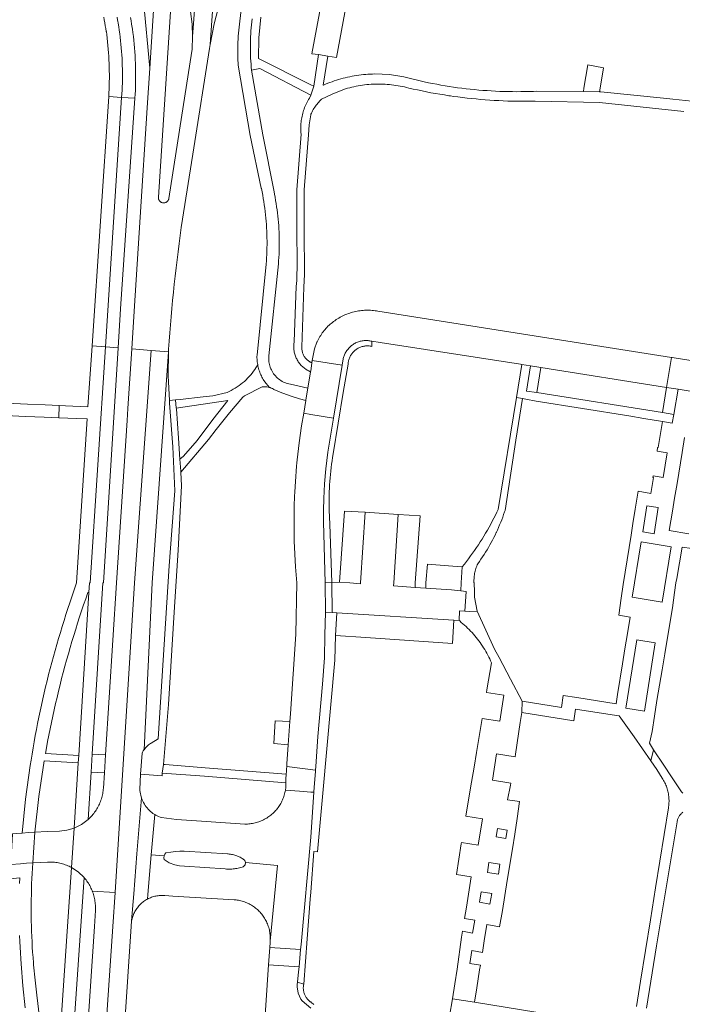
# Model space of a CAD drawing. Extents: x 146402 to 164798, y 455483 to 464134.
# Tile 339 of 575: x 158443 to 158573, y 460667 to 460861. Entities that reach past the tile are written whole.
import ezdxf

# ---------------------------------------------------------------- set-up
doc = ezdxf.new("R2010")
doc.units = 0
doc.header["$LTSCALE"] = 0.2
for name, color, linetype, lineweight in [('B-XX-VH-VERHARDING_ASFALT-GV', 252, 'CONTINUOUS', 18), ('B-XX-VH-VERHARDING_BETONSTRAATSTEEN-GV', 252, 'CONTINUOUS', 18), ('B-XX-VH-VERHARDING_HALFVERHARDING-GV', 252, 'CONTINUOUS', 18), ('B-XX-VH-VERHARDING_TEGEL-GV', 252, 'CONTINUOUS', 18)]:
    doc.layers.add(name, color=color, linetype=linetype, lineweight=lineweight)

msp = doc.modelspace()

# ---------------------------------------------------------------- linework, layer by layer
at = {"layer": 'B-XX-VH-VERHARDING_ASFALT-GV'}
for points in [[(158471.355, 460898.956), (158468.344, 460851.266), (158467.848, 460843.48), (158466.429, 460821.959), (158465.268, 460803.454), (158464.781, 460796.044), (158468.604, 460795.734), (158471.993, 460795.46), (158472.027, 460795.982), (158472.139, 460797.586), (158472.258, 460799.189), (158472.386, 460800.792), (158472.521, 460802.394), (158472.665, 460803.996), (158472.816, 460805.597), (158472.975, 460807.197), (158473.143, 460808.796), (158473.318, 460810.394), (158473.501, 460811.992), (158473.692, 460813.589), (158473.891, 460815.184), (158474.098, 460816.779), (158474.313, 460818.372), (158474.536, 460819.965), (158474.767, 460821.556), (158477.018, 460835.617), (158480.059, 460855.162), (158480.214, 460855.965), (158482.988, 460895.317)], [(158479.595, 460895.536), (158476.759, 460857.499), (158476.641, 460855.02), (158476.31, 460852.56), (158472.087, 460825.651), (158472.082, 460825.621), (158472.06, 460825.532), (158472.031, 460825.446), (158471.995, 460825.363), (158471.951, 460825.283), (158471.9, 460825.207), (158471.843, 460825.136), (158471.78, 460825.07), (158471.712, 460825.01), (158471.638, 460824.956), (158471.56, 460824.909), (158471.479, 460824.868), (158471.394, 460824.836), (158471.306, 460824.81), (158471.217, 460824.793), (158471.126, 460824.783), (158471.035, 460824.782), (158470.944, 460824.788), (158470.913, 460824.792), (158470.823, 460824.809), (158470.735, 460824.833), (158470.65, 460824.865), (158470.568, 460824.905), (158470.49, 460824.952), (158470.416, 460825.005), (158470.347, 460825.064), (158470.283, 460825.13), (158470.226, 460825.2), (158470.175, 460825.276), (158470.13, 460825.355), (158470.093, 460825.438), (158470.064, 460825.525), (158470.042, 460825.613), (158470.027, 460825.703), (158470.021, 460825.794), (158470.023, 460825.885), (158474.62, 460896.966)], [(158476.357, 460862.443), (158476.664, 460859.98), (158476.759, 460857.499), (158479.595, 460895.536)], [(158482.988, 460895.317), (158480.214, 460855.965), (158480.993, 460859.989), (158482.528, 460865.863)], [(158456.677, 460561.99), (158464.674, 460682.42), (158464.676, 460682.627), (158464.685, 460682.846), (158464.703, 460683.065), (158464.728, 460683.283), (158464.762, 460683.499), (158465.187, 460688.848), (158465.812, 460696.682), (158466.693, 460707.722), (158466.627, 460707.922), (158466.545, 460708.226), (158466.478, 460708.533), (158466.427, 460708.843), (158466.391, 460709.155), (158466.377, 460709.35), (158466.521, 460712.372), (158466.821, 460716.477), (158466.93, 460716.713), (158467.054, 460716.943), (158467.191, 460717.165), (158467.208, 460717.188), (158468.823, 460750.054), (158471.993, 460795.46), (158468.604, 460795.734), (158465.343, 460750.011), (158461.492, 460689.078), (158461.071, 460682.42), (158452.866, 460561.998)], [(158450.228, 460616.689), (158455.395, 460692.037), (158454.247, 460693.127), (158452.927, 460694.001), (158447.666, 460616.689)]]:
    msp.add_lwpolyline(points, dxfattribs=at)
for points in [[(158462.792, 460845.552), (158460.25, 460845.69), (158456.969, 460796.69), (158459.618, 460796.471)], [(158465.421, 460845.405), (158462.792, 460845.552), (158459.618, 460796.471), (158462.12, 460796.264), (158462.598, 460803.932)], [(158459.618, 460796.471), (158456.969, 460796.69), (158456.162, 460784.632), (158451.72, 460784.836), (158450.503, 460784.892), (158450.412, 460782.509), (158454.008, 460782.363), (158456.02, 460782.281), (158453.913, 460750), (158453.416, 460748.436), (158453.01, 460747.275), (158452.612, 460746.111), (158452.221, 460744.945), (158451.838, 460743.776), (158451.462, 460742.605), (158451.094, 460741.431), (158450.734, 460740.255), (158450.381, 460739.077), (158450.036, 460737.896), (158449.699, 460736.713), (158449.37, 460735.528), (158449.048, 460734.341), (158448.734, 460733.152), (158448.427, 460731.961), (158448.129, 460730.768), (158447.838, 460729.573), (158447.555, 460728.376), (158447.28, 460727.177), (158447.012, 460725.976), (158446.752, 460724.774), (158446.501, 460723.57), (158446.256, 460722.365), (158446.02, 460721.157), (158445.792, 460719.949), (158445.571, 460718.739), (158445.359, 460717.527), (158445.154, 460716.314), (158444.957, 460715.1), (158444.797, 460714.071), (158443.903, 460707.442), (158443.243, 460700.786), (158444.472, 460700.87), (158445.701, 460700.946), (158446.496, 460708.003), (158447.55, 460715.025), (158454.248, 460714.576), (158454.338, 460716.032), (158447.8, 460716.47), (158448.001, 460717.581), (158448.233, 460718.824), (158448.473, 460720.066), (158448.721, 460721.306), (158448.977, 460722.545), (158449.241, 460723.782), (158449.512, 460725.017), (158449.791, 460726.25), (158450.079, 460727.482), (158450.374, 460728.712), (158450.676, 460729.94), (158450.987, 460731.166), (158451.305, 460732.39), (158451.631, 460733.612), (158451.964, 460734.832), (158452.306, 460736.049), (158452.655, 460737.265), (158453.011, 460738.478), (158453.376, 460739.689), (158453.748, 460740.898), (158454.128, 460742.104), (158454.515, 460743.308), (158454.91, 460744.51), (158455.312, 460745.709), (158455.722, 460746.905), (158456.14, 460748.099), (158456.344, 460748.106), (158456.462, 460750), (158456.613, 460749.999)], [(158468.604, 460795.734), (158464.781, 460796.044), (158464.02, 460784.343), (158463.864, 460781.945), (158461.786, 460749.999), (158459.618, 460716.174), (158459.393, 460712.634), (158459.199, 460709.605), (158459.177, 460709.34), (158459.148, 460709.072), (158459.11, 460708.806), (158459.065, 460708.541), (158459.011, 460708.277), (158458.95, 460708.015), (158458.881, 460707.755), (158458.805, 460707.497), (158458.72, 460707.241), (158458.629, 460706.988), (158458.529, 460706.738), (158458.423, 460706.491), (158458.309, 460706.247), (158458.187, 460706.007), (158458.059, 460705.77), (158457.924, 460705.538), (158457.782, 460705.309), (158457.633, 460705.085), (158457.477, 460704.865), (158457.316, 460704.65), (158457.147, 460704.44), (158456.973, 460704.235), (158456.793, 460704.036), (158456.606, 460703.841), (158456.415, 460703.653), (158456.217, 460703.47), (158454.903, 460702.495), (158453.435, 460701.773), (158452.927, 460694.001), (158454.247, 460693.127), (158455.395, 460692.037), (158455.444, 460691.981), (158455.617, 460691.774), (158455.783, 460691.563), (158455.943, 460691.347), (158456.097, 460691.126), (158456.244, 460690.901), (158456.384, 460690.672), (158456.517, 460690.438), (158456.644, 460690.201), (158456.763, 460689.96), (158456.875, 460689.715), (158456.979, 460689.467), (158457.023, 460689.357), (158461.492, 460689.078), (158465.343, 460750.011)], [(158462.12, 460796.264), (158459.618, 460796.471), (158456.613, 460749.999), (158456.462, 460750), (158456.344, 460748.106), (158454.338, 460716.032), (158454.248, 460714.576), (158453.435, 460701.773), (158454.903, 460702.495), (158456.217, 460703.47), (158456.796, 460712.761), (158457.014, 460716.302), (158459.104, 460750), (158459.236, 460749.999)], [(158471.95, 460790.725), (158471.993, 460795.46), (158468.823, 460750.054), (158467.208, 460717.188), (158467.505, 460717.581), (158467.68, 460717.774), (158467.867, 460717.956), (158468.065, 460718.126), (158468.272, 460718.283), (158468.489, 460718.428), (158468.58, 460718.483), (158469.966, 460719.295), (158472.169, 460753.35), (158473.257, 460768.115), (158472.845, 460776.811), (158472.207, 460785.379), (158472.183, 460785.88)], [(158444.257, 460785.179), (158440.052, 460785.372), (158440.014, 460782.933), (158443.906, 460782.774), (158447.558, 460782.625), (158450.412, 460782.509), (158450.503, 460784.892), (158447.769, 460785.017)], [(158466.725, 460707.624), (158466.693, 460707.722), (158465.812, 460696.682), (158465.187, 460688.848), (158464.762, 460683.499), (158464.803, 460683.715), (158464.852, 460683.929), (158464.909, 460684.141), (158464.973, 460684.351), (158465.045, 460684.558), (158465.125, 460684.762), (158465.212, 460684.964), (158465.306, 460685.162), (158465.408, 460685.357), (158465.516, 460685.547), (158465.632, 460685.734), (158465.754, 460685.917), (158465.883, 460686.094), (158466.018, 460686.267), (158466.159, 460686.435), (158466.306, 460686.598), (158466.459, 460686.755), (158466.618, 460686.907), (158466.782, 460687.052), (158466.952, 460687.192), (158467.126, 460687.325), (158467.305, 460687.452), (158467.489, 460687.572), (158467.677, 460687.686), (158467.869, 460687.792), (158467.878, 460687.797), (158467.954, 460688.676), (158468.627, 460696.468), (158469.314, 460704.431), (158469.224, 460704.485), (158468.964, 460704.661), (158468.712, 460704.85), (158468.471, 460705.051), (158468.24, 460705.264), (158468.02, 460705.489), (158467.812, 460705.724), (158467.617, 460705.97), (158467.433, 460706.225), (158467.264, 460706.49), (158467.108, 460706.763), (158466.966, 460707.043), (158466.838, 460707.33)], [(158461.492, 460689.078), (158457.023, 460689.357), (158457.076, 460689.217), (158457.166, 460688.963), (158457.248, 460688.707), (158457.323, 460688.449), (158457.389, 460688.188), (158457.448, 460687.926), (158457.5, 460687.662), (158457.543, 460687.396), (158457.578, 460687.13), (158457.606, 460686.862), (158457.625, 460686.594), (158457.637, 460686.325), (158457.64, 460686.056), (158457.635, 460685.788), (158457.623, 460685.519), (158457.427, 460682.42), (158450.057, 460571.856), (158449.268, 460562.006), (158452.866, 460561.998), (158461.071, 460682.42)]]:
    msp.add_lwpolyline(points, close=True, dxfattribs=at)
at = {"layer": 'B-XX-VH-VERHARDING_BETONSTRAATSTEEN-GV'}
for points in [[(158471.355, 460898.956), (158471.169, 460905.374), (158469.965, 460898.439), (158467.813, 460886.386), (158467.81, 460886.313), (158467.532, 460882.343), (158466.645, 460868.4), (158467.065, 460864.542), (158468.344, 460851.266)], [(158506.175, 460792.845), (158500.315, 460793.776), (158500.245, 460793.309), (158500, 460791.672), (158499.977, 460791.535), (158499.438, 460788.323), (158499.384, 460787.999), (158499.045, 460785.973), (158499.029, 460785.875), (158498.615, 460783.408), (158500, 460783.171), (158504.481, 460782.403)], [(158500, 460783.171), (158498.615, 460783.408), (158498.2, 460780.93), (158497.73, 460777.592), (158497.348, 460774.242), (158497.287, 460773.614), (158497.228, 460772.985), (158496.992, 460769.985), (158496.88, 460767.949), (158496.827, 460766.981), (158496.761, 460765.152), (158496.722, 460763.322), (158496.742, 460759.644), (158496.749, 460758.237), (158496.98, 460753.157), (158497.241, 460749.999), (158497.077, 460739.894), (158496.001, 460724.267), (158495.893, 460722.702), (158495.578, 460718.126), (158495.319, 460714.372), (158495.287, 460713.907), (158500.938, 460713.158), (158500.991, 460713.901), (158501.408, 460719.752), (158502.343, 460730.062), (158502.685, 460735.266), (158502.804, 460739.746), (158502.922, 460744.224), (158502.863, 460750.041), (158502.528, 460762.03), (158502.513, 460764.325), (158502.562, 460766.619), (158502.718, 460769.534), (158502.978, 460772.441), (158503.172, 460774.097), (158503.401, 460775.749), (158504.481, 460782.403)], [(158517.238, 460763.472), (158510.689, 460763.902), (158509.78, 460750), (158509.767, 460749.84), (158507.698, 460750), (158505.663, 460750.157), (158504.146, 460750.094), (158504.147, 460750), (158504.207, 460744.169), (158505.173, 460744.128), (158528.136, 460742.665), (158529.186, 460742.617), (158529.271, 460744.513), (158530.306, 460744.439), (158530.569, 460748.334), (158529.54, 460748.419), (158527.676, 460748.669), (158522.631, 460748.993), (158520.532, 460749.129), (158516.32, 460749.401), (158516.36, 460749.999)], [(158565.354, 460760.055), (158566.15, 460765.177), (158568.386, 460764.814), (158567.589, 460759.692)], [(158563.249, 460747.196), (158565.025, 460758.09), (158570.913, 460757.117), (158569.138, 460746.224)], [(158530.306, 460744.439), (158529.271, 460744.513), (158529.186, 460742.617), (158529.318, 460742.511), (158529.64, 460742.245), (158529.957, 460741.973), (158530.268, 460741.695), (158530.574, 460741.411), (158530.875, 460741.121), (158531.17, 460740.825), (158531.46, 460740.524), (158531.743, 460740.218), (158532.021, 460739.905), (158532.292, 460739.588), (158532.558, 460739.266), (158532.817, 460738.938), (158533.07, 460738.606), (158533.317, 460738.269), (158533.557, 460737.927), (158533.79, 460737.581), (158534.017, 460737.23), (158534.237, 460736.875), (158534.45, 460736.516), (158534.656, 460736.152), (158534.855, 460735.785), (158535.048, 460735.415), (158535.233, 460735.04), (158535.41, 460734.662), (158535.581, 460734.281), (158534.69, 460728.949), (158534.604, 460728.433), (158537.993, 460727.898), (158537.188, 460722.799), (158533.752, 460723.342), (158533.682, 460722.924), (158532.608, 460716.616), (158532.148, 460713.767), (158531.667, 460710.781), (158530.611, 460704.559), (158530.532, 460704.078), (158533.805, 460703.552), (158532.971, 460698.373), (158529.684, 460698.904), (158529.64, 460698.632), (158528.669, 460692.641), (158531.569, 460692.18), (158530.63, 460686.224), (158530.275, 460683.969), (158532.28, 460683.628), (158531.853, 460681.114), (158529.88, 460681.45), (158529.694, 460680.269), (158528.79, 460673.985), (158528.35, 460671.127), (158527.897, 460668.18), (158532.232, 460667.477), (158532.695, 460670.355), (158533.238, 460673.848), (158533.389, 460674.799), (158531.313, 460675.143), (158531.731, 460677.652), (158533.788, 460677.31), (158534.148, 460679.577), (158534.688, 460682.76), (158537.138, 460682.351), (158537.733, 460685.537), (158538.203, 460688.464), (158538.685, 460691.464), (158539.703, 460697.666), (158540.167, 460700.574), (158540.653, 460703.622), (158541.074, 460706.962), (158538.724, 460707.32), (158539.295, 460710.216), (158539.363, 460710.629), (158535.756, 460711.214), (158536.59, 460716.342), (158540.207, 460715.753), (158540.297, 460716.297), (158541.227, 460722.527), (158541.52, 460724.489), (158541.644, 460726.736), (158539.346, 460731.057), (158537.076, 460735.327), (158536.173, 460736.959), (158532.762, 460744.469), (158531.165, 460744.369)], [(158561.998, 460725.335), (158564.161, 460738.78), (158567.819, 460738.191), (158565.655, 460724.746)], [(158495.893, 460722.702), (158493.035, 460722.872), (158492.727, 460718.391), (158495.578, 460718.126)], [(158500.938, 460713.158), (158495.287, 460713.907), (158495.251, 460713.375), (158495.218, 460712.903), (158495.181, 460712.367), (158495.115, 460711.407), (158495.091, 460711.04), (158495.107, 460710.692), (158495.11, 460710.633), (158495.107, 460710.225), (158495.075, 460709.726), (158495.012, 460709.23), (158497.787, 460709.021), (158500, 460708.854), (158500.628, 460708.805), (158500.699, 460709.799), (158500.92, 460712.913)], [(158497.787, 460709.021), (158495.012, 460709.23), (158494.968, 460708.982), (158494.917, 460708.735), (158494.858, 460708.491), (158494.791, 460708.248), (158494.716, 460708.008), (158494.634, 460707.77), (158494.544, 460707.535), (158494.447, 460707.302), (158494.343, 460707.073), (158494.231, 460706.848), (158494.112, 460706.626), (158493.986, 460706.408), (158493.853, 460706.194), (158493.714, 460705.985), (158493.568, 460705.78), (158493.416, 460705.58), (158493.257, 460705.384), (158493.092, 460705.194), (158492.921, 460705.009), (158492.745, 460704.83), (158492.562, 460704.656), (158492.375, 460704.488), (158492.182, 460704.327), (158491.984, 460704.171), (158491.781, 460704.022), (158491.574, 460703.88), (158491.362, 460703.744), (158491.146, 460703.615), (158490.926, 460703.492), (158490.702, 460703.377), (158490.475, 460703.269), (158490.244, 460703.169), (158490.01, 460703.075), (158489.774, 460702.99), (158489.534, 460702.911), (158489.293, 460702.841), (158489.049, 460702.778), (158488.804, 460702.723), (158488.556, 460702.675), (158488.308, 460702.636), (158488.058, 460702.604), (158487.808, 460702.581), (158487.556, 460702.565), (158487.305, 460702.558), (158487.053, 460702.558), (158478.5, 460703.121), (158473.589, 460703.444), (158470.642, 460703.818), (158470.345, 460703.922), (158470.055, 460704.041), (158469.771, 460704.175), (158469.494, 460704.323), (158469.314, 460704.431), (158468.627, 460696.468), (158471.147, 460696.3), (158471.285, 460696.61), (158471.5, 460696.872), (158472.445, 460697.036), (158473.398, 460697.143), (158474.237, 460697.191), (158475.077, 460697.195), (158483.652, 460696.67), (158483.766, 460696.663), (158483.986, 460696.643), (158484.206, 460696.615), (158484.425, 460696.579), (158484.642, 460696.535), (158484.857, 460696.484), (158485.071, 460696.424), (158485.282, 460696.357), (158485.49, 460696.282), (158485.696, 460696.201), (158485.899, 460696.111), (158486.098, 460696.014), (158486.294, 460695.911), (158486.485, 460695.8), (158486.673, 460695.682), (158487.008, 460695.392), (158487.159, 460694.975), (158493.477, 460694.401), (158492.031, 460679.501), (158492.016, 460679.274), (158491.95, 460678.276), (158498.007, 460677.873), (158498.098, 460678.87), (158500, 460700), (158500.628, 460708.805), (158500, 460708.854)], [(158452.927, 460694.001), (158453.435, 460701.773), (158452.022, 460701.361), (158450.56, 460701.185), (158448.13, 460701.079), (158445.701, 460700.946), (158445.292, 460694.912), (158446.742, 460694.998), (158448.193, 460695.076), (158448.25, 460695.078), (158448.52, 460695.085), (158448.79, 460695.084), (158449.059, 460695.075), (158449.329, 460695.058), (158449.597, 460695.033), (158449.865, 460695), (158450.132, 460694.959), (158450.397, 460694.91), (158450.661, 460694.854), (158450.923, 460694.789), (158451.183, 460694.717), (158451.441, 460694.637), (158451.696, 460694.55), (158451.948, 460694.455), (158452.198, 460694.352), (158452.444, 460694.242), (158452.688, 460694.125)], [(158536.505, 460700.008), (158536.745, 460701.679), (158538.649, 460701.377), (158538.411, 460699.707)], [(158445.292, 460694.912), (158445.701, 460700.946), (158444.472, 460700.87), (158443.243, 460700.786), (158442.155, 460700.706), (158441.324, 460700.641), (158440.989, 460694.573), (158442.868, 460694.745), (158444.08, 460694.832)], [(158471.147, 460696.3), (158468.627, 460696.468), (158467.954, 460688.676), (158467.878, 460687.797), (158468.064, 460687.892), (158468.264, 460687.984), (158468.466, 460688.069), (158468.671, 460688.146), (158468.879, 460688.216), (158469.09, 460688.279), (158469.302, 460688.334), (158469.517, 460688.38), (158469.733, 460688.419), (158469.95, 460688.451), (158470.168, 460688.474), (158470.387, 460688.489), (158470.606, 460688.496), (158470.826, 460688.495), (158471.045, 460688.487), (158471.264, 460688.47), (158472.887, 460688.375), (158484.926, 460687.673), (158485.058, 460687.662), (158485.304, 460687.637), (158485.549, 460687.603), (158485.794, 460687.561), (158486.036, 460687.511), (158486.277, 460687.454), (158486.516, 460687.389), (158486.753, 460687.316), (158486.987, 460687.235), (158487.219, 460687.147), (158487.447, 460687.052), (158487.673, 460686.949), (158487.895, 460686.839), (158488.113, 460686.722), (158488.327, 460686.598), (158488.538, 460686.467), (158488.744, 460686.33), (158488.945, 460686.185), (158489.141, 460686.035), (158489.333, 460685.878), (158489.52, 460685.715), (158489.701, 460685.546), (158489.876, 460685.371), (158490.046, 460685.191), (158490.21, 460685.005), (158490.368, 460684.814), (158490.52, 460684.618), (158490.665, 460684.418), (158490.803, 460684.212), (158490.935, 460684.003), (158491.06, 460683.789), (158491.179, 460683.571), (158491.29, 460683.35), (158491.393, 460683.125), (158491.49, 460682.897), (158491.579, 460682.666), (158491.661, 460682.432), (158491.735, 460682.195), (158491.801, 460681.957), (158491.859, 460681.716), (158491.91, 460681.473), (158491.953, 460681.229), (158491.988, 460680.984), (158492.015, 460680.738), (158492.034, 460680.491), (158492.046, 460680.244), (158492.049, 460679.996), (158492.044, 460679.748), (158492.031, 460679.501), (158493.477, 460694.401), (158487.159, 460694.975), (158487.082, 460694.528), (158486.792, 460694.18), (158486.724, 460694.156), (158486.48, 460694.074), (158486.234, 460693.999), (158485.985, 460693.933), (158485.735, 460693.874), (158485.483, 460693.823), (158485.229, 460693.78), (158484.974, 460693.745), (158484.718, 460693.717), (158484.462, 460693.698), (158484.205, 460693.687), (158483.948, 460693.683), (158483.69, 460693.688), (158483.433, 460693.7), (158483.177, 460693.721), (158475.177, 460694.293), (158474.202, 460694.326), (158473.245, 460694.513), (158472.143, 460694.941), (158471.144, 460695.573), (158471.093, 460695.937)], [(158483.652, 460696.67), (158475.077, 460697.195), (158474.237, 460697.191), (158473.398, 460697.143), (158472.445, 460697.036), (158471.5, 460696.872), (158471.285, 460696.61), (158471.147, 460696.3), (158471.093, 460695.937), (158471.144, 460695.573), (158472.143, 460694.941), (158473.245, 460694.513), (158474.202, 460694.326), (158475.177, 460694.293), (158483.177, 460693.721), (158483.433, 460693.7), (158483.69, 460693.688), (158483.948, 460693.683), (158484.205, 460693.687), (158484.462, 460693.698), (158484.718, 460693.717), (158484.974, 460693.745), (158485.229, 460693.78), (158485.483, 460693.823), (158485.735, 460693.874), (158485.985, 460693.933), (158486.234, 460693.999), (158486.48, 460694.074), (158486.724, 460694.156), (158486.792, 460694.18), (158487.082, 460694.528), (158487.159, 460694.975), (158487.008, 460695.392), (158486.673, 460695.682), (158486.485, 460695.8), (158486.294, 460695.911), (158486.098, 460696.014), (158485.899, 460696.111), (158485.696, 460696.201), (158485.49, 460696.282), (158485.282, 460696.357), (158485.071, 460696.424), (158484.857, 460696.484), (158484.642, 460696.535), (158484.425, 460696.579), (158484.206, 460696.615), (158483.986, 460696.643), (158483.766, 460696.663)], [(158534.798, 460693.039), (158535.071, 460694.984), (158537.225, 460694.639), (158536.953, 460692.693)], [(158533.209, 460687.163), (158533.56, 460689.224), (158535.622, 460688.874), (158535.272, 460686.811)], [(158498.007, 460677.873), (158491.95, 460678.276), (158491.724, 460674.861), (158497.698, 460674.464)]]:
    msp.add_lwpolyline(points, close=True, dxfattribs=at)
for points in [[(158474.62, 460896.966), (158470.023, 460825.885), (158470.021, 460825.794), (158470.027, 460825.703), (158470.042, 460825.613), (158470.064, 460825.525), (158470.093, 460825.438), (158470.13, 460825.355), (158470.175, 460825.276), (158470.226, 460825.2), (158470.283, 460825.13), (158470.347, 460825.064), (158470.416, 460825.005), (158470.49, 460824.952), (158470.568, 460824.905), (158470.65, 460824.865), (158470.735, 460824.833), (158470.823, 460824.809), (158470.913, 460824.792), (158470.944, 460824.788), (158471.035, 460824.782), (158471.126, 460824.783), (158471.217, 460824.793), (158471.306, 460824.81), (158471.394, 460824.836), (158471.479, 460824.868), (158471.56, 460824.909), (158471.638, 460824.956), (158471.712, 460825.01), (158471.78, 460825.07), (158471.843, 460825.136), (158471.9, 460825.207), (158471.951, 460825.283), (158471.995, 460825.363), (158472.031, 460825.446), (158472.06, 460825.532), (158472.082, 460825.621), (158472.087, 460825.651), (158476.31, 460852.56), (158476.641, 460855.02), (158476.759, 460857.499), (158476.664, 460859.98), (158476.357, 460862.443)], [(158461.913, 460861.354), (158461.997, 460860.762), (158462.029, 460860.547), (158462.101, 460860.133), (158462.213, 460859.445), (158462.318, 460858.756), (158462.415, 460858.066), (158462.503, 460857.375), (158462.584, 460856.683), (158462.657, 460855.99), (158462.722, 460855.296), (158462.779, 460854.602), (158462.828, 460853.907), (158462.869, 460853.211), (158462.902, 460852.515), (158462.927, 460851.819), (158462.944, 460851.122), (158462.953, 460850.426), (158462.954, 460849.729), (158462.947, 460849.032), (158462.932, 460848.335), (158462.909, 460847.639), (158462.878, 460846.943), (158462.839, 460846.247), (158462.792, 460845.552), (158465.421, 460845.405), (158465.461, 460846.163), (158465.494, 460846.922), (158465.518, 460847.681), (158465.534, 460848.441), (158465.543, 460849.2), (158465.543, 460849.96), (158465.536, 460850.72), (158465.52, 460851.479), (158465.496, 460852.238), (158465.465, 460852.997), (158465.425, 460853.756), (158465.377, 460854.514), (158465.322, 460855.271), (158465.258, 460856.028), (158465.187, 460856.784), (158465.107, 460857.54), (158465.02, 460858.294), (158464.937, 460858.952), (158464.876, 460859.29), (158464.764, 460859.938), (158464.66, 460860.587), (158464.565, 460861.238)], [(158575.058, 460787.673), (158572.287, 460788.118), (158571.435, 460783.157), (158571.141, 460781.43), (158569.238, 460781.8), (158568.398, 460776.648), (158568.276, 460776.668), (158568.157, 460775.926), (158570.128, 460775.609), (158569.348, 460770.753), (158567.377, 460771.07), (158567.326, 460770.754), (158567.438, 460770.736), (158566.931, 460767.619), (158564.472, 460768.053), (158563.869, 460764.506), (158563.42, 460761.683), (158563.054, 460759.38), (158561.898, 460752.121), (158561.509, 460749.677), (158561.085, 460747.015), (158560.658, 460743.63), (158562.858, 460743.272), (158562.311, 460740.059), (158561.834, 460737.052), (158561.363, 460734.082), (158560.405, 460728.065), (158560.105, 460726.18), (158552.352, 460727.443), (158549.692, 460727.876), (158549.332, 460725.49), (158541.644, 460726.736), (158541.52, 460724.489), (158551.776, 460722.89), (158552.123, 460725.192), (158560.165, 460723.936), (158560.688, 460723.875), (158563.641, 460719.709), (158566.963, 460715.022), (158567.476, 460717.184), (158566.697, 460718.499), (158567.192, 460720.768), (158567.666, 460723.787), (158568.146, 460726.845), (158569.146, 460732.882), (158569.665, 460736.04), (158570.129, 460738.862), (158571.168, 460745.095), (158571.603, 460748.095), (158571.88, 460750), (158572.031, 460750.889), (158573.081, 460757.056), (158575.011, 460756.763)], [(158574.43, 460759.669), (158570.552, 460760.304), (158571.179, 460764.105), (158571.599, 460766.652), (158572.085, 460769.6), (158573.089, 460775.688), (158573.578, 460778.652)], [(158500, 460666.332), (158498.305, 460667.737), (158498.068, 460668.082), (158497.546, 460669.249), (158497.352, 460670.513), (158497.366, 460670.964), (158497.422, 460671.412), (158497.423, 460671.426), (158497.608, 460673.468), (158497.698, 460674.464), (158491.724, 460674.861), (158491.658, 460673.863), (158487.705, 460614.197)]]:
    msp.add_lwpolyline(points, dxfattribs=at)
at = {"layer": 'B-XX-VH-VERHARDING_HALFVERHARDING-GV'}
for points in [[(158489.614, 460792.71), (158489.578, 460792.897), (158489.198, 460792.343), (158488.997, 460792.032), (158488.741, 460791.664), (158488.472, 460791.305), (158488.19, 460790.957), (158487.897, 460790.618), (158487.591, 460790.29), (158487.273, 460789.973), (158486.945, 460789.668), (158486.606, 460789.374), (158486.257, 460789.093), (158485.898, 460788.824), (158485.529, 460788.569), (158485.152, 460788.326), (158484.766, 460788.098), (158484.373, 460787.883), (158483.972, 460787.682), (158483.564, 460787.495), (158480.768, 460786.838), (158478.836, 460786.622), (158474.328, 460786.119), (158473.369, 460786.012), (158473.548, 460784.361), (158483.69, 460785.888), (158480.75, 460782.15), (158477.685, 460778.022), (158474.966, 460774.926), (158474.268, 460774.328), (158474.423, 460772.024), (158474.432, 460771.82), (158479.878, 460778.252), (158481.406, 460780.184), (158484.003, 460783.47), (158486.649, 460786.538), (158486.982, 460786.802), (158490.467, 460788.565), (158490.693, 460788.594), (158490.92, 460788.606), (158491.148, 460788.603), (158491.374, 460788.583), (158491.599, 460788.548), (158491.821, 460788.497), (158491.864, 460788.483), (158491.247, 460789.216), (158490.8, 460789.834), (158490.671, 460790.041), (158490.538, 460790.267), (158490.413, 460790.497), (158490.295, 460790.731), (158490.183, 460790.968), (158490.079, 460791.209), (158489.983, 460791.453), (158489.894, 460791.7), (158489.812, 460791.949), (158489.739, 460792.201), (158489.672, 460792.455)], [(158541.707, 460786.275), (158540.468, 460786.505), (158536.904, 460764.457), (158536.65, 460763.927), (158536.353, 460763.325), (158536.048, 460762.727), (158535.737, 460762.131), (158535.418, 460761.54), (158535.092, 460760.953), (158534.76, 460760.369), (158534.42, 460759.79), (158534.074, 460759.214), (158533.721, 460758.643), (158533.361, 460758.076), (158532.994, 460757.513), (158532.62, 460756.955), (158532.24, 460756.401), (158531.854, 460755.852), (158531.461, 460755.307), (158531.061, 460754.767), (158530.655, 460754.232), (158530.243, 460753.702), (158529.824, 460753.177), (158529.636, 460750), (158529.54, 460748.419), (158530.569, 460748.334), (158530.306, 460744.439), (158531.165, 460744.369), (158532.762, 460744.469), (158532.265, 460747.214), (158532.218, 460748.231), (158532.135, 460750), (158532.132, 460750.071), (158532.126, 460750.325), (158532.129, 460750.579), (158532.139, 460750.833), (158532.158, 460751.087), (158532.184, 460751.339), (158532.219, 460751.591), (158532.261, 460751.842), (158532.311, 460752.091), (158532.369, 460752.339), (158532.435, 460752.585), (158532.508, 460752.828), (158532.589, 460753.069), (158532.678, 460753.307), (158532.774, 460753.543), (158532.877, 460753.775), (158533.197, 460754.222), (158533.511, 460754.673), (158533.818, 460755.129), (158534.119, 460755.589), (158534.412, 460756.054), (158534.699, 460756.523), (158534.979, 460756.996), (158535.253, 460757.473), (158535.519, 460757.953), (158535.778, 460758.438), (158536.03, 460758.927), (158536.275, 460759.419), (158536.513, 460759.914), (158536.552, 460759.999), (158536.743, 460760.413), (158536.966, 460760.916), (158537.182, 460761.421), (158537.391, 460761.93), (158537.592, 460762.441), (158537.786, 460762.956), (158537.972, 460763.473), (158538.15, 460763.993), (158538.236, 460764.251), (158540.386, 460778.104)]]:
    msp.add_lwpolyline(points, close=True, dxfattribs=at)
for points in [[(158573.212, 460708.603), (158573.087, 460708.752), (158572.968, 460708.906), (158572.856, 460709.065), (158571.025, 460711.832), (158569.512, 460714.119), (158567.476, 460717.184), (158566.963, 460715.022), (158568.132, 460713.267), (158569.176, 460711.576), (158569.313, 460711.359), (158569.443, 460711.139), (158569.566, 460710.914), (158569.682, 460710.685), (158569.79, 460710.453), (158569.892, 460710.218), (158569.986, 460709.98), (158570.072, 460709.739), (158570.151, 460709.495), (158570.223, 460709.249), (158570.286, 460709.001), (158570.342, 460708.751), (158570.39, 460708.499), (158570.43, 460708.246), (158570.462, 460707.992), (158570.487, 460707.737), (158570.503, 460707.482), (158570.511, 460707.226), (158570.511, 460706.969), (158570.504, 460706.713), (158570.488, 460706.458), (158570.464, 460706.203), (158570.433, 460705.948), (158570.403, 460705.754), (158567.867, 460689.982), (158566.862, 460683.728), (158564.918, 460671.633), (158564.121, 460666.678)], [(158566.085, 460666.303), (158568.05, 460678.582), (158572.115, 460703.009), (158572.136, 460703.144), (158572.166, 460703.289), (158572.204, 460703.433), (158572.25, 460703.574), (158572.303, 460703.712), (158572.364, 460703.848), (158572.432, 460703.979), (158572.507, 460704.108), (158572.588, 460704.231), (158572.677, 460704.351), (158572.771, 460704.465), (158572.872, 460704.574), (158572.978, 460704.677), (158573.089, 460704.775), (158573.206, 460704.867)]]:
    msp.add_lwpolyline(points, dxfattribs=at)
at = {"layer": 'B-XX-VH-VERHARDING_TEGEL-GV'}
for points in [[(158489.96, 460894.387), (158486.035, 460860.553), (158485.959, 460859.964), (158485.892, 460859.375), (158485.832, 460858.784), (158485.78, 460858.193), (158485.737, 460857.602), (158485.701, 460857.009), (158485.673, 460856.416), (158485.653, 460855.823), (158485.642, 460855.23), (158485.638, 460854.637), (158485.642, 460854.043), (158485.654, 460853.45), (158485.674, 460852.857), (158485.703, 460852.264), (158485.725, 460851.885), (158488.111, 460838.07), (158490.282, 460827.677), (158490.298, 460827.601), (158490.426, 460826.963), (158490.547, 460826.323), (158490.659, 460825.682), (158490.764, 460825.039), (158490.861, 460824.395), (158490.95, 460823.75), (158491.031, 460823.104), (158491.104, 460822.457), (158491.169, 460821.809), (158491.226, 460821.161), (158491.275, 460820.511), (158491.316, 460819.861), (158491.349, 460819.211), (158491.374, 460818.561), (158491.391, 460817.91), (158491.401, 460817.259), (158491.402, 460816.608), (158491.395, 460815.957), (158491.38, 460815.306), (158491.357, 460814.655), (158491.327, 460814.004), (158491.288, 460813.354), (158491.241, 460812.705), (158489.432, 460794.795), (158489.427, 460794.533), (158489.43, 460794.271), (158489.44, 460794.009), (158489.459, 460793.747), (158489.486, 460793.486), (158489.521, 460793.226), (158489.564, 460792.968), (158489.578, 460792.897), (158489.614, 460792.71), (158489.672, 460792.455), (158489.739, 460792.201), (158489.812, 460791.949), (158489.894, 460791.7), (158489.983, 460791.453), (158490.079, 460791.209), (158490.183, 460790.968), (158490.295, 460790.731), (158490.413, 460790.497), (158490.538, 460790.267), (158490.671, 460790.041), (158490.8, 460789.834), (158491.247, 460789.216), (158491.864, 460788.483), (158492.038, 460788.43), (158492.251, 460788.348), (158492.457, 460788.252), (158492.656, 460788.141), (158492.764, 460788.073), (158494.312, 460787.441), (158494.526, 460787.363), (158496.358, 460786.694), (158497.77, 460786.26), (158499.029, 460785.875), (158499.045, 460785.973), (158499.384, 460787.999), (158499.438, 460788.323), (158496.001, 460789.113), (158495.721, 460789.167), (158495.444, 460789.237), (158495.172, 460789.323), (158494.905, 460789.423), (158494.644, 460789.539), (158494.39, 460789.668), (158494.144, 460789.812), (158493.906, 460789.97), (158493.677, 460790.14), (158493.459, 460790.323), (158493.251, 460790.519), (158493.054, 460790.725), (158492.869, 460790.942), (158492.696, 460791.169), (158492.537, 460791.406), (158492.391, 460791.651), (158492.259, 460791.903), (158492.141, 460792.163), (158492.038, 460792.429), (158491.95, 460792.701), (158491.878, 460792.977), (158491.821, 460793.256), (158491.784, 460793.505), (158491.782, 460794.682), (158493.643, 460812.791), (158493.692, 460813.416), (158493.733, 460814.041), (158493.765, 460814.667), (158493.79, 460815.293), (158493.807, 460815.92), (158493.816, 460816.546), (158493.816, 460817.173), (158493.809, 460817.799), (158493.794, 460818.426), (158493.771, 460819.052), (158493.74, 460819.678), (158493.7, 460820.304), (158493.653, 460820.928), (158493.598, 460821.553), (158493.535, 460822.176), (158493.464, 460822.799), (158493.385, 460823.42), (158493.298, 460824.041), (158493.203, 460824.661), (158493.1, 460825.279), (158492.99, 460825.896), (158492.871, 460826.511), (158492.779, 460826.962), (158490.553, 460838.146), (158488.361, 460850.928), (158488.309, 460851.469), (158488.259, 460852.064), (158488.217, 460852.66), (158488.183, 460853.257), (158488.157, 460853.854), (158488.139, 460854.451), (158488.128, 460855.049), (158488.126, 460855.646), (158488.132, 460856.243), (158488.146, 460856.841), (158488.168, 460857.438), (158488.198, 460858.034), (158488.236, 460858.631), (158488.282, 460859.227), (158488.336, 460859.822), (158488.398, 460860.416), (158488.468, 460861.009)], [(158459.293, 460861.357), (158459.372, 460860.786), (158459.459, 460860.216), (158459.553, 460859.647), (158459.656, 460859.08), (158459.766, 460858.514), (158459.783, 460858.43), (158459.848, 460857.936), (158459.935, 460857.22), (158460.015, 460856.502), (158460.087, 460855.784), (158460.15, 460855.065), (158460.206, 460854.345), (158460.253, 460853.625), (158460.293, 460852.904), (158460.325, 460852.183), (158460.348, 460851.462), (158460.364, 460850.74), (158460.372, 460850.018), (158460.372, 460849.297), (158460.363, 460848.575), (158460.347, 460847.853), (158460.323, 460847.132), (158460.29, 460846.411), (158460.25, 460845.69), (158462.792, 460845.552), (158462.839, 460846.247), (158462.878, 460846.943), (158462.909, 460847.639), (158462.932, 460848.335), (158462.947, 460849.032), (158462.954, 460849.729), (158462.953, 460850.426), (158462.944, 460851.122), (158462.927, 460851.819), (158462.902, 460852.515), (158462.869, 460853.211), (158462.828, 460853.907), (158462.779, 460854.602), (158462.722, 460855.296), (158462.657, 460855.99), (158462.584, 460856.683), (158462.503, 460857.375), (158462.415, 460858.066), (158462.318, 460858.756), (158462.213, 460859.445), (158462.101, 460860.133), (158462.029, 460860.547), (158461.997, 460860.762), (158461.913, 460861.354)], [(158488.468, 460861.009), (158488.398, 460860.416), (158488.336, 460859.822), (158488.282, 460859.227), (158488.236, 460858.631), (158488.198, 460858.034), (158488.168, 460857.438), (158488.146, 460856.841), (158488.132, 460856.243), (158488.126, 460855.646), (158488.128, 460855.049), (158488.139, 460854.451), (158488.157, 460853.854), (158488.183, 460853.257), (158488.217, 460852.66), (158488.259, 460852.064), (158488.309, 460851.469), (158488.361, 460850.928), (158490.009, 460851.2), (158500, 460845.98), (158500.63, 460847.723), (158500, 460848.038), (158489.694, 460853.182), (158489.795, 460857.254), (158490.167, 460861.311)], [(158582.491, 460844.048), (158571.273, 460845.172), (158569.437, 460845.364), (158557.074, 460846.66), (158556.85, 460846.662), (158553.658, 460846.685), (158544.367, 460846.752), (158543.871, 460846.732), (158543.039, 460846.704), (158542.206, 460846.685), (158541.373, 460846.673), (158540.54, 460846.67), (158539.707, 460846.674), (158538.874, 460846.686), (158538.042, 460846.707), (158537.209, 460846.735), (158536.377, 460846.772), (158535.545, 460846.816), (158534.714, 460846.869), (158533.883, 460846.929), (158533.053, 460846.997), (158532.224, 460847.074), (158531.395, 460847.158), (158530.567, 460847.25), (158529.74, 460847.35), (158528.914, 460847.459), (158528.089, 460847.575), (158527.266, 460847.699), (158526.443, 460847.83), (158525.622, 460847.97), (158524.802, 460848.118), (158523.984, 460848.273), (158523.167, 460848.437), (158522.352, 460848.608), (158521.539, 460848.787), (158520.727, 460848.974), (158519.917, 460849.168), (158519.109, 460849.371), (158518.303, 460849.581), (158515.479, 460850.028), (158512.623, 460850.156), (158512.171, 460850.147), (158511.719, 460850.13), (158511.267, 460850.105), (158510.816, 460850.073), (158510.365, 460850.032), (158509.916, 460849.983), (158509.467, 460849.926), (158509.019, 460849.861), (158508.573, 460849.789), (158508.128, 460849.708), (158507.684, 460849.62), (158507.242, 460849.524), (158506.802, 460849.42), (158506.363, 460849.308), (158505.927, 460849.189), (158505.493, 460849.062), (158505.061, 460848.927), (158504.632, 460848.784), (158504.205, 460848.634), (158503.781, 460848.477), (158503.36, 460848.312), (158502.942, 460848.139), (158502.527, 460847.96), (158502.442, 460847.922), (158503.357, 460853.662), (158501.563, 460853.953), (158500.63, 460847.723), (158500, 460845.98), (158499.735, 460845.362), (158499.58, 460845.111), (158499.433, 460844.857), (158499.292, 460844.598), (158499.159, 460844.336), (158499.032, 460844.07), (158498.913, 460843.801), (158498.802, 460843.529), (158498.697, 460843.253), (158498.6, 460842.975), (158498.511, 460842.695), (158498.43, 460842.412), (158498.356, 460842.127), (158498.29, 460841.84), (158498.231, 460841.552), (158498.181, 460841.262), (158498.139, 460840.97), (158498.104, 460840.678), (158498.078, 460840.385), (158498.059, 460840.091), (158498.048, 460839.797), (158498.046, 460839.503), (158498.051, 460839.208), (158498.064, 460838.914), (158498.086, 460838.621), (158498.115, 460838.328), (158498.117, 460838.311), (158497.291, 460827.366), (158497.268, 460816.725), (158497.315, 460815.523), (158497.342, 460814.32), (158497.348, 460813.117), (158497.341, 460812.598), (158497.339, 460812.431), (158497.333, 460811.913), (158497.298, 460810.711), (158497.242, 460809.509), (158497.166, 460808.308), (158496.751, 460797.507), (158496.717, 460797.302), (158496.691, 460797.095), (158496.673, 460796.888), (158496.663, 460796.68), (158496.661, 460796.472), (158496.667, 460796.264), (158496.681, 460796.057), (158496.703, 460795.85), (158496.733, 460795.644), (158496.771, 460795.44), (158496.816, 460795.236), (158496.87, 460795.035), (158496.931, 460794.837), (158496.999, 460794.64), (158497.075, 460794.447), (158497.159, 460794.256), (158497.25, 460794.069), (158497.348, 460793.885), (158497.453, 460793.706), (158497.564, 460793.53), (158497.683, 460793.359), (158497.808, 460793.193), (158497.939, 460793.031), (158498.076, 460792.875), (158498.219, 460792.724), (158498.368, 460792.579), (158498.523, 460792.44), (158498.682, 460792.306), (158498.847, 460792.179), (158499.016, 460792.058), (158499.19, 460791.944), (158499.368, 460791.837), (158499.551, 460791.736), (158499.736, 460791.643), (158499.926, 460791.557), (158499.977, 460791.535), (158500, 460791.672), (158500.245, 460793.309), (158500.121, 460793.362), (158500, 460793.422), (158499.9, 460793.475), (158499.762, 460793.557), (158499.628, 460793.645), (158499.498, 460793.74), (158499.373, 460793.841), (158499.254, 460793.948), (158499.14, 460794.061), (158499.032, 460794.18), (158498.929, 460794.304), (158498.834, 460794.432), (158498.744, 460794.566), (158498.661, 460794.703), (158498.586, 460794.845), (158498.517, 460794.99), (158498.456, 460795.139), (158498.402, 460795.29), (158498.356, 460795.444), (158498.318, 460795.6), (158498.287, 460795.757), (158498.264, 460795.916), (158498.25, 460796.076), (158498.243, 460796.236), (158498.244, 460796.397), (158498.667, 460808.208), (158498.726, 460809.459), (158498.764, 460810.71), (158498.782, 460811.962), (158498.779, 460813.213), (158498.756, 460814.465), (158498.712, 460815.716), (158498.737, 460827.337), (158499.556, 460838.203), (158499.727, 460840.162), (158500, 460842.109), (158500.045, 460842.217), (158500.15, 460842.455), (158500.262, 460842.69), (158500.381, 460842.921), (158500.507, 460843.148), (158500.641, 460843.372), (158500.781, 460843.591), (158500.927, 460843.806), (158501.081, 460844.016), (158501.24, 460844.221), (158501.406, 460844.421), (158501.578, 460844.617), (158501.756, 460844.806), (158501.94, 460844.99), (158502.129, 460845.169), (158504.198, 460846.187), (158506.332, 460847.061), (158506.448, 460847.098), (158506.855, 460847.224), (158507.265, 460847.342), (158507.677, 460847.453), (158508.09, 460847.556), (158508.506, 460847.65), (158508.923, 460847.738), (158509.342, 460847.817), (158509.762, 460847.888), (158510.184, 460847.952), (158510.573, 460848.003), (158510.606, 460848.007), (158511.03, 460848.055), (158511.454, 460848.095), (158511.879, 460848.126), (158512.305, 460848.15), (158512.516, 460848.159), (158512.943, 460848.171), (158513.37, 460848.174), (158513.797, 460848.17), (158514.224, 460848.158), (158514.65, 460848.138), (158515.076, 460848.11), (158515.502, 460848.073), (158515.926, 460848.029), (158516.35, 460847.977), (158516.773, 460847.917), (158517.194, 460847.849), (158517.615, 460847.773), (158518.033, 460847.69), (158518.45, 460847.598), (158518.866, 460847.499), (158519.279, 460847.392), (158520.153, 460847.193), (158521.029, 460847.001), (158521.906, 460846.818), (158522.786, 460846.642), (158523.666, 460846.474), (158524.548, 460846.314), (158525.432, 460846.162), (158526.317, 460846.018), (158527.203, 460845.881), (158527.518, 460845.835), (158528.09, 460845.753), (158528.978, 460845.632), (158529.868, 460845.52), (158530.758, 460845.415), (158531.649, 460845.319), (158532.541, 460845.23), (158533.434, 460845.149), (158534.328, 460845.076), (158535.222, 460845.011), (158536.117, 460844.955), (158537.012, 460844.906), (158537.907, 460844.865), (158538.803, 460844.832), (158539.699, 460844.807), (158540.596, 460844.79), (158541.492, 460844.781), (158542.389, 460844.78), (158543.285, 460844.788), (158544.153, 460844.802), (158556.858, 460844.509), (158573.455, 460842.787)], [(158447.681, 460655.681), (158446.099, 460668.869), (158445.748, 460671.858), (158445.463, 460674.854), (158445.431, 460675.249), (158445.351, 460676.282), (158445.28, 460677.315), (158445.217, 460678.349), (158445.162, 460679.383), (158445.114, 460680.418), (158445.075, 460681.453), (158445.044, 460682.489), (158445.02, 460683.524), (158445.005, 460684.56), (158444.998, 460685.596), (158444.999, 460686.632), (158445.007, 460687.668), (158445.024, 460688.703), (158445.049, 460689.739), (158445.081, 460690.774), (158445.122, 460691.809), (158445.171, 460692.844), (158445.227, 460693.878), (158445.292, 460694.912), (158444.08, 460694.832), (158442.868, 460694.745), (158440.989, 460694.573)], [(158440.833, 460691.752), (158442.751, 460691.988), (158442.712, 460690.85)], [(158442.719, 460680.599), (158442.76, 460679.461), (158442.808, 460678.323), (158442.865, 460677.185), (158442.93, 460676.047), (158442.995, 460675.022), (158443.341, 460670.713), (158443.801, 460666.415)], [(158500.616, 460667.044), (158500.455, 460667.158), (158500.298, 460667.279), (158500.146, 460667.406), (158500, 460667.539), (158499.919, 460667.595), (158499.789, 460667.692), (158499.665, 460667.795), (158499.545, 460667.904), (158499.432, 460668.019), (158499.324, 460668.14), (158499.222, 460668.266), (158499.127, 460668.396), (158499.038, 460668.531), (158498.956, 460668.67), (158498.881, 460668.814), (158498.813, 460668.96), (158498.752, 460669.11), (158498.699, 460669.263), (158498.654, 460669.418), (158498.616, 460669.576), (158498.586, 460669.734), (158498.564, 460669.895), (158498.55, 460670.056), (158498.544, 460670.217), (158498.546, 460670.379), (158498.556, 460670.541), (158498.573, 460670.701), (158498.599, 460670.861), (158498.633, 460671.019), (158497.423, 460671.426), (158497.422, 460671.412), (158497.366, 460670.964), (158497.352, 460670.513), (158497.546, 460669.249), (158498.068, 460668.082), (158498.305, 460667.737), (158500, 460666.332)], [(158559.215, 460663.102), (158532.232, 460667.477), (158527.897, 460668.18), (158527.323, 460664.768)]]:
    msp.add_lwpolyline(points, dxfattribs=at)
for points in [[(158507.987, 460869.788), (158503.438, 460870.545), (158502.537, 460866.426), (158500.233, 460854.122), (158501.563, 460853.953), (158503.357, 460853.662), (158505.098, 460853.378), (158507.387, 460865.887), (158507.957, 460869.608)], [(158557.621, 460851.392), (158554.531, 460851.971), (158553.777, 460847.384), (158553.658, 460846.685), (158556.85, 460846.662), (158556.926, 460846.961)], [(158511.474, 460803.666), (158511.178, 460803.671), (158510.882, 460803.668), (158510.586, 460803.657), (158510.291, 460803.639), (158509.996, 460803.612), (158509.702, 460803.577), (158509.409, 460803.535), (158509.118, 460803.484), (158508.828, 460803.426), (158508.539, 460803.359), (158508.253, 460803.286), (158507.968, 460803.204), (158507.686, 460803.114), (158507.406, 460803.017), (158507.129, 460802.913), (158506.855, 460802.801), (158506.584, 460802.682), (158506.317, 460802.555), (158506.053, 460802.422), (158505.792, 460802.281), (158505.536, 460802.133), (158505.284, 460801.978), (158505.036, 460801.817), (158504.962, 460801.767), (158504.725, 460801.605), (158504.492, 460801.437), (158504.264, 460801.262), (158504.041, 460801.081), (158503.823, 460800.894), (158503.61, 460800.701), (158503.403, 460800.502), (158503.201, 460800.297), (158503.005, 460800.087), (158502.815, 460799.871), (158502.632, 460799.651), (158502.454, 460799.425), (158502.283, 460799.194), (158502.118, 460798.959), (158501.96, 460798.719), (158501.809, 460798.475), (158501.664, 460798.226), (158501.527, 460797.974), (158501.396, 460797.718), (158501.273, 460797.459), (158501.23, 460797.364), (158500.754, 460796.07), (158500.456, 460794.723), (158500.315, 460793.776), (158506.175, 460792.845), (158506.316, 460793.714), (158506.326, 460793.778), (158506.359, 460793.968), (158506.401, 460794.155), (158506.45, 460794.342), (158506.507, 460794.526), (158506.571, 460794.707), (158506.643, 460794.886), (158506.723, 460795.061), (158506.809, 460795.233), (158506.903, 460795.402), (158507.003, 460795.566), (158507.111, 460795.726), (158507.225, 460795.881), (158507.345, 460796.032), (158507.471, 460796.177), (158507.603, 460796.317), (158507.741, 460796.452), (158507.885, 460796.58), (158508.034, 460796.703), (158508.187, 460796.819), (158508.345, 460796.929), (158508.508, 460797.032), (158508.675, 460797.128), (158508.846, 460797.217), (158509.02, 460797.299), (158509.197, 460797.374), (158509.378, 460797.441), (158509.561, 460797.501), (158509.746, 460797.553), (158509.934, 460797.597), (158510.123, 460797.634), (158510.313, 460797.663), (158510.505, 460797.683), (158510.697, 460797.696), (158510.89, 460797.701), (158511.082, 460797.698), (158511.275, 460797.686), (158511.466, 460797.667), (158511.657, 460797.64), (158511.846, 460797.605), (158512.034, 460797.562), (158513.663, 460797.329), (158541.303, 460793.02), (158541.516, 460792.988), (158543.258, 460792.728), (158545.274, 460792.399), (158570.004, 460788.469), (158570.997, 460794.361), (158513.237, 460803.467), (158512.946, 460803.52), (158512.653, 460803.565), (158512.36, 460803.602), (158512.065, 460803.631), (158511.77, 460803.652)], [(158511.082, 460797.698), (158510.89, 460797.701), (158510.697, 460797.696), (158510.505, 460797.683), (158510.313, 460797.663), (158510.123, 460797.634), (158509.934, 460797.597), (158509.746, 460797.553), (158509.561, 460797.501), (158509.378, 460797.441), (158509.197, 460797.374), (158509.02, 460797.299), (158508.846, 460797.217), (158508.675, 460797.128), (158508.508, 460797.032), (158508.345, 460796.929), (158508.187, 460796.819), (158508.034, 460796.703), (158507.885, 460796.58), (158507.741, 460796.452), (158507.603, 460796.317), (158507.471, 460796.177), (158507.345, 460796.032), (158507.225, 460795.881), (158507.111, 460795.726), (158507.003, 460795.566), (158506.903, 460795.402), (158506.809, 460795.233), (158506.723, 460795.061), (158506.643, 460794.886), (158506.571, 460794.707), (158506.507, 460794.526), (158506.45, 460794.342), (158506.401, 460794.155), (158506.359, 460793.968), (158506.326, 460793.778), (158506.316, 460793.714), (158506.175, 460792.845), (158504.481, 460782.403), (158503.401, 460775.749), (158503.172, 460774.097), (158502.978, 460772.441), (158502.718, 460769.534), (158502.562, 460766.619), (158502.513, 460764.325), (158502.528, 460762.03), (158502.863, 460750.041), (158504.146, 460750.094), (158503.762, 460761.569), (158503.678, 460762.951), (158503.627, 460764.334), (158503.622, 460764.541), (158503.612, 460765.221), (158503.61, 460765.901), (158503.615, 460766.581), (158503.629, 460767.261), (158503.651, 460767.941), (158503.68, 460768.62), (158503.718, 460769.299), (158503.764, 460769.978), (158503.817, 460770.656), (158503.879, 460771.333), (158503.948, 460772.009), (158504.026, 460772.685), (158504.111, 460773.36), (158504.205, 460774.033), (158504.306, 460774.706), (158504.415, 460775.377), (158506.416, 460787.45), (158507.348, 460793.072), (158507.363, 460793.242), (158507.385, 460793.415), (158507.416, 460793.587), (158507.454, 460793.757), (158507.5, 460793.926), (158507.554, 460794.092), (158507.615, 460794.255), (158507.684, 460794.416), (158507.76, 460794.573), (158507.844, 460794.726), (158507.934, 460794.876), (158508.031, 460795.021), (158508.134, 460795.161), (158508.244, 460795.297), (158508.36, 460795.427), (158508.481, 460795.553), (158508.609, 460795.672), (158508.741, 460795.785), (158508.879, 460795.893), (158509.022, 460795.993), (158509.169, 460796.088), (158509.32, 460796.175), (158509.475, 460796.255), (158509.633, 460796.328), (158509.795, 460796.394), (158509.959, 460796.453), (158510.126, 460796.503), (158510.296, 460796.546), (158510.467, 460796.582), (158510.639, 460796.609), (158510.812, 460796.628), (158510.987, 460796.64), (158511.161, 460796.643), (158511.336, 460796.639), (158511.51, 460796.626), (158511.683, 460796.606), (158511.855, 460796.577), (158512.026, 460796.541), (158512.034, 460797.562), (158511.846, 460797.605), (158511.657, 460797.64), (158511.466, 460797.667), (158511.275, 460797.686)], [(158543.258, 460792.728), (158541.516, 460792.988), (158540.468, 460786.505), (158541.707, 460786.275), (158542.306, 460786.164), (158544.398, 460785.776), (158562.597, 460782.863), (158565.558, 460782.388), (158569.238, 460781.8), (158571.141, 460781.43), (158571.435, 460783.157), (158569.254, 460783.556), (158544.507, 460787.465), (158542.487, 460787.742)], [(158571.143, 460794.338), (158570.997, 460794.361), (158570.004, 460788.469), (158572.287, 460788.118), (158575.058, 460787.673), (158575.526, 460787.598), (158613.46, 460781.505), (158615.934, 460781.09), (158617.57, 460786.828), (158615.249, 460787.213), (158591.523, 460791.047), (158589.449, 460791.389), (158587.879, 460791.648)], [(158570.004, 460788.469), (158545.274, 460792.399), (158544.507, 460787.465), (158569.254, 460783.556)], [(158473.548, 460784.361), (158473.369, 460786.012), (158472.183, 460785.88), (158472.207, 460785.379), (158472.845, 460776.811), (158473.257, 460768.115), (158472.169, 460753.35), (158469.966, 460719.295), (158468.58, 460718.483), (158468.489, 460718.428), (158468.272, 460718.283), (158468.065, 460718.126), (158467.867, 460717.956), (158467.68, 460717.774), (158467.505, 460717.581), (158467.208, 460717.188), (158467.191, 460717.165), (158467.054, 460716.943), (158466.93, 460716.713), (158466.821, 460716.477), (158466.521, 460712.372), (158470.755, 460712.073), (158470.8, 460712.598), (158471.049, 460714.279), (158471.983, 460726.09), (158473.114, 460744.224), (158473.9, 460756.458), (158474.549, 460769.089), (158474.432, 460771.82), (158474.423, 460772.024), (158474.268, 460774.328), (158473.988, 460778.47), (158473.557, 460784.284)], [(158510.689, 460763.902), (158506.633, 460764.151), (158505.663, 460750.157), (158507.698, 460750), (158509.767, 460749.84), (158509.78, 460750)], [(158521.535, 460763.192), (158517.238, 460763.472), (158516.36, 460749.999), (158516.32, 460749.401), (158520.532, 460749.129), (158520.588, 460750)], [(158527.973, 460753.287), (158522.965, 460753.673), (158522.686, 460749.999), (158522.631, 460748.993), (158527.676, 460748.669), (158529.54, 460748.419), (158529.636, 460750), (158529.824, 460753.177)], [(158504.147, 460750), (158504.146, 460750.094), (158502.863, 460750.041), (158502.922, 460744.224), (158504.207, 460744.169)], [(158504.207, 460744.169), (158502.922, 460744.224), (158502.804, 460739.746), (158502.685, 460735.266), (158502.343, 460730.062), (158501.408, 460719.752), (158500.991, 460713.901), (158500.938, 460713.158), (158500.92, 460712.913), (158500.699, 460709.799), (158500.628, 460708.805), (158500, 460700), (158498.098, 460678.87), (158498.007, 460677.873), (158497.698, 460674.464), (158497.608, 460673.468), (158497.423, 460671.426), (158498.633, 460671.019), (158499.307, 460679.952), (158499.898, 460687.781), (158500, 460689.135), (158500.606, 460697.166), (158501.307, 460697.104), (158502.354, 460708.649), (158504.725, 460734.809), (158504.88, 460739.674), (158505.173, 460744.128)], [(158528.136, 460742.665), (158505.173, 460744.128), (158504.88, 460739.674), (158510.839, 460739.256), (158527.892, 460738.061)], [(158459.618, 460716.174), (158457.014, 460716.302), (158456.796, 460712.761), (158459.393, 460712.634)], [(158471.368, 460714.254), (158471.049, 460714.279), (158470.8, 460712.598), (158479.098, 460711.947), (158495.107, 460710.692), (158495.091, 460711.04), (158495.115, 460711.407), (158495.181, 460712.367), (158479.212, 460713.633)]]:
    msp.add_lwpolyline(points, close=True, dxfattribs=at)

doc.saveas('drawing.dxf')
